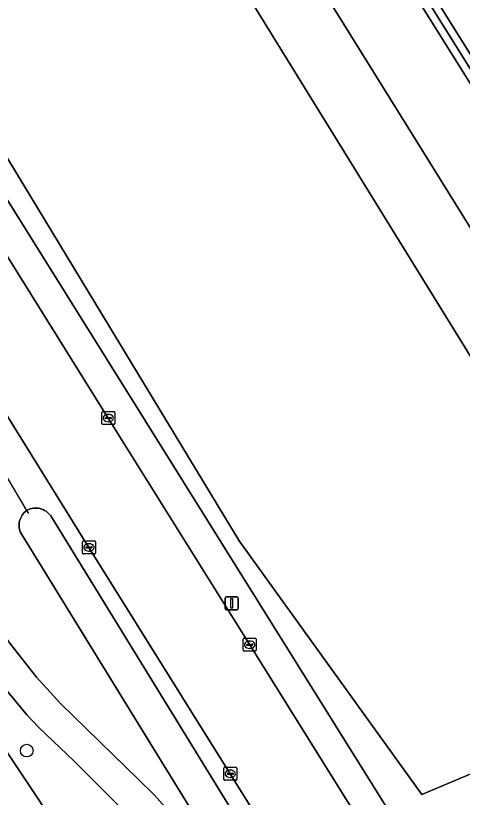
# Model space of a CAD drawing. Extents: x 158835 to 160077, y 386387 to 387778.
# Drawn here: x 159091.8 to 159126.2, y 386814 to 386874.1 of the extents above; entities that cross this region are included whole.
import ezdxf

# ---------------------------------------------------------------- set-up
doc = ezdxf.new("R2010")
doc.units = 0
for name, color, linetype in [('IMGEO_Berm_groen', 7, 'Continuous'), ('IMGEO_Boom', 7, 'Continuous'), ('IMGEO_Duiker', 7, 'Continuous'), ('IMGEO_Erf', 7, 'Continuous'), ('IMGEO_Fietspad_gesloten', 7, 'Continuous'), ('IMGEO_Groenvoorziening', 7, 'Continuous'), ('IMGEO_Kolk', 7, 'Continuous'), ('IMGEO_Lichtmast', 7, 'Continuous'), ('IMGEO_Loofbos', 7, 'Continuous'), ('IMGEO_Rijbaan_lokaal_open', 7, 'Continuous'), ('IMGEO_Rijbaan_regionaal_gesloten', 7, 'Continuous'), ('IMGEO_Voetpad_open', 7, 'Continuous'), ('IMGEO_Waterloop', 7, 'Continuous')]:
    doc.layers.add(name, color=color, linetype=linetype)

msp = doc.modelspace()

# ---------------------------------------------------------------- linework, layer by layer
at = {"layer": 'IMGEO_Berm_groen'}
for points in [[(159096.401, 386906.705), (159091.296, 386914.922), (159067.709, 386900.255), (159067.552, 386900.158), (159076.413, 386885.966), (159075.363, 386885.31), (159125.228, 386805.37)], [(159148.14, 386823.428), (159096.401, 386906.705)], [(159051.929, 386888.316), (159072.053, 386856.336), (159079.753, 386844.002), (159082.8, 386839.159), (159089.683, 386828.15), (159091.461, 386825.74), (159093.442, 386823.227), (159095.249, 386821.212), (159101.304, 386815.324), (159102.451, 386814.209), (159102.504, 386814.154), (159105.291, 386810.988), (159107.784, 386807.586), (159123.016, 386783.333), (159143.952, 386750)], [(159101.834, 386811.269), (159099.079, 386814.018), (159096.324, 386816.766), (159093.62, 386819.341), (159092.687, 386820.335), (159090.889, 386822.524), (159089.294, 386824.866), (159087.914, 386827.34), (159081.168, 386838.156), (159070.38, 386855.242), (159050.784, 386886.396)], [(159048.457, 386883.647), (159061.455, 386863.013), (159063.391, 386859.93), (159064.463, 386858.196), (159071.557, 386846.971), (159095.09, 386811.591)], [(159128.6, 386783.846), (159121.784, 386794.465), (159121.337, 386794.968), (159120.937, 386795.51), (159119.183, 386798.375), (159108.33, 386815.791), (159097.471, 386833.198), (159086.653, 386850.613), (159075.251, 386868.876), (159065.997, 386883.711)], [(159092.196, 386834.408), (159092.168, 386834.488), (159092.136, 386834.61), (159092.115, 386834.735), (159092.105, 386834.86), (159092.107, 386834.986), (159092.119, 386835.112), (159092.143, 386835.236), (159092.178, 386835.357), (159092.224, 386835.475), (159092.279, 386835.588), (159092.345, 386835.695), (159092.42, 386835.797), (159092.504, 386835.891), (159092.596, 386835.977), (159092.695, 386836.055), (159092.727, 386836.072), (159092.842, 386836.125), (159092.961, 386836.167), (159093.083, 386836.199), (159093.208, 386836.219), (159093.334, 386836.229), (159093.461, 386836.227), (159093.586, 386836.213), (159093.71, 386836.189), (159093.832, 386836.153), (159093.949, 386836.107), (159094.062, 386836.051), (159094.17, 386835.984), (159094.271, 386835.909), (159094.365, 386835.824), (159094.451, 386835.732), (159094.529, 386835.632), (159111.158, 386808.568)], [(159145.585, 386749.058), (159142.998, 386752.528), (159130.596, 386772.739), (159123.625, 386783.72), (159114.93, 386797.418), (159092.196, 386834.408)]]:
    msp.add_lwpolyline(points, dxfattribs=at)
msp.add_lwpolyline([(159142.528, 386822.4), (159123.048, 386814.194), (159109.025, 386833.71), (159070.867, 386896.72), (159089.158, 386908.868)], close=True, dxfattribs=at)
at = {"layer": 'IMGEO_Boom'}
msp.add_circle((159092.693, 386817.576), 0.489, dxfattribs=at)
at = {"layer": 'IMGEO_Duiker'}
msp.add_lwpolyline([(159092.842, 386835.807), (159092.695, 386836.055), (159091.028, 386838.871)], dxfattribs=at)
at = {"layer": 'IMGEO_Erf'}
msp.add_lwpolyline([(159103.157, 386908.962), (159154.526, 386826.749)], dxfattribs=at)
at = {"layer": 'IMGEO_Fietspad_gesloten'}
for points in [[(159143.952, 386750), (159123.016, 386783.333), (159107.784, 386807.586), (159105.291, 386810.988), (159102.504, 386814.154), (159102.451, 386814.209), (159101.304, 386815.324), (159095.249, 386821.212), (159093.442, 386823.227), (159091.461, 386825.74), (159089.683, 386828.15), (159082.8, 386839.159), (159079.753, 386844.002), (159072.053, 386856.336), (159051.929, 386888.316)], [(159050.784, 386886.396), (159070.38, 386855.242), (159081.168, 386838.156), (159087.914, 386827.34), (159089.294, 386824.866), (159090.889, 386822.524), (159092.687, 386820.335), (159093.62, 386819.341), (159096.324, 386816.766), (159099.079, 386814.018), (159101.834, 386811.269), (159102.217, 386810.854), (159103.824, 386808.91), (159105.251, 386806.829), (159117.605, 386787.425), (159119.088, 386785.097), (159120.445, 386782.966), (159121.265, 386781.617), (159125.349, 386775.064), (159128.77, 386769.613)]]:
    msp.add_lwpolyline(points, dxfattribs=at)
at = {"layer": 'IMGEO_Groenvoorziening'}
for points in [[(159154.526, 386826.749), (159103.157, 386908.962)], [(159102.052, 386908.422), (159153.383, 386826.367)], [(159181.964, 386827.844), (159178.636, 386833.186), (159163.583, 386823.785), (159163.328, 386823.656), (159162.682, 386823.379), (159162.014, 386823.162), (159161.33, 386823.004), (159160.634, 386822.909), (159159.932, 386822.876), (159159.23, 386822.906), (159158.534, 386822.998), (159157.849, 386823.152), (159157.18, 386823.367), (159156.533, 386823.641), (159155.913, 386823.971), (159155.325, 386824.356), (159154.774, 386824.791), (159154.264, 386825.274), (159153.799, 386825.801), (159153.383, 386826.367), (159102.052, 386908.422)], [(159154.046, 386826.389), (159102.615, 386908.705)], [(159102.615, 386908.705), (159154.046, 386826.389)], [(159096.401, 386906.705), (159148.14, 386823.428)]]:
    msp.add_lwpolyline(points, dxfattribs=at)
at = {"layer": 'IMGEO_Kolk'}
for p, q in [((159098.452, 386842.724), (159098.452, 386843.576)), ((159098.527, 386843.65), (159099.379, 386843.65)), ((159098.94, 386843.43), (159098.965, 386843.43)), ((159099.453, 386843.576), (159099.453, 386842.724)), ((159099.379, 386842.65), (159098.527, 386842.65)), ((159098.711, 386843.144), (159098.711, 386843.156)), ((159099.149, 386843.107), (159098.751, 386843.107)), ((159098.754, 386843.193), (159099.152, 386843.193)), ((159098.963, 386842.87), (159098.938, 386842.87)), ((159099.195, 386843.156), (159099.195, 386843.144)), ((159097.044, 386833.698), (159097.896, 386833.698)), ((159096.969, 386832.772), (159096.969, 386833.624)), ((159097.228, 386833.192), (159097.228, 386833.204)), ((159097.666, 386833.155), (159097.268, 386833.155)), ((159097.271, 386833.241), (159097.669, 386833.241)), ((159097.457, 386833.478), (159097.482, 386833.478)), ((159097.712, 386833.204), (159097.712, 386833.192)), ((159097.97, 386833.624), (159097.97, 386832.772)), ((159097.896, 386832.698), (159097.044, 386832.698)), ((159097.48, 386832.918), (159097.455, 386832.918)), ((159109.323, 386825.289), (159109.323, 386826.141)), ((159109.398, 386826.215), (159110.25, 386826.215)), ((159109.811, 386825.995), (159109.836, 386825.995)), ((159110.324, 386826.141), (159110.324, 386825.289)), ((159110.25, 386825.215), (159109.398, 386825.215)), ((159109.582, 386825.709), (159109.582, 386825.721)), ((159110.02, 386825.672), (159109.622, 386825.672)), ((159109.625, 386825.758), (159110.023, 386825.758)), ((159109.834, 386825.435), (159109.809, 386825.435)), ((159110.066, 386825.721), (159110.066, 386825.709)), ((159107.829, 386815.365), (159107.829, 386816.217)), ((159107.904, 386816.291), (159108.756, 386816.291)), ((159108.83, 386816.217), (159108.83, 386815.365)), ((159108.088, 386815.785), (159108.088, 386815.797)), ((159108.526, 386815.748), (159108.128, 386815.748)), ((159108.131, 386815.834), (159108.529, 386815.834)), ((159108.317, 386816.071), (159108.342, 386816.071)), ((159108.572, 386815.797), (159108.572, 386815.785)), ((159108.756, 386815.291), (159107.904, 386815.291)), ((159108.34, 386815.511), (159108.315, 386815.511))]:
    msp.add_line(p, q, dxfattribs=at)
for points in [[(159098.452, 386842.724), (159098.452, 386843.576)], [(159098.527, 386843.65), (159099.379, 386843.65)], [(159099.453, 386843.576), (159099.453, 386842.724)], [(159099.379, 386842.65), (159098.527, 386842.65)], [(159097.044, 386833.698), (159097.896, 386833.698)], [(159096.969, 386832.772), (159096.969, 386833.624)], [(159097.97, 386833.624), (159097.97, 386832.772)], [(159097.896, 386832.698), (159097.044, 386832.698)], [(159109.323, 386825.289), (159109.323, 386826.141)], [(159109.398, 386826.215), (159110.25, 386826.215)], [(159110.324, 386826.141), (159110.324, 386825.289)], [(159110.25, 386825.215), (159109.398, 386825.215)], [(159107.829, 386815.365), (159107.829, 386816.217)], [(159107.904, 386816.291), (159108.756, 386816.291)], [(159108.83, 386816.217), (159108.83, 386815.365)], [(159108.756, 386815.291), (159107.904, 386815.291)]]:
    msp.add_lwpolyline(points, dxfattribs=at)
for centre, radius, start, end in [((159098.529, 386843.574), 0.0765, 91.55205, 178.44795), ((159098.529, 386843.574), 0.0765, 91.55205, 178.44795), ((159099.377, 386843.574), 0.0765, 1.55205, 88.44795), ((159099.377, 386843.574), 0.0765, 1.55205, 88.44795), ((159098.529, 386842.726), 0.0765, 181.55205, 268.44795), ((159098.529, 386842.726), 0.0765, 181.55205, 268.44795), ((159098.751, 386843.153), 0.0403, 85.87752, 175.75265), ((159098.748, 386843.143), 0.0366, 178.93798, 274.71019), ((159099.152, 386843.15), 0.043, 264.86636, 352.45326), ((159099.156, 386843.155), 0.0386, 1.73085, 96.63898), ((159099.377, 386842.726), 0.0765, 271.55205, 358.44795), ((159099.377, 386842.726), 0.0765, 271.55205, 358.44795), ((159097.046, 386833.622), 0.0765, 91.55205, 178.44795), ((159097.046, 386833.622), 0.0765, 91.55205, 178.44795), ((159097.894, 386833.622), 0.0765, 1.55205, 88.44795), ((159097.894, 386833.622), 0.0765, 1.55205, 88.44795), ((159097.268, 386833.201), 0.0403, 85.87752, 175.75265), ((159097.265, 386833.191), 0.0366, 178.93798, 274.71019), ((159097.669, 386833.198), 0.043, 264.86636, 352.45326), ((159097.673, 386833.203), 0.0386, 1.73085, 96.63898), ((159097.046, 386832.774), 0.0765, 181.55205, 268.44795), ((159097.046, 386832.774), 0.0765, 181.55205, 268.44795), ((159097.894, 386832.774), 0.0765, 271.55205, 358.44795), ((159097.894, 386832.774), 0.0765, 271.55205, 358.44795), ((159109.4, 386826.139), 0.0765, 91.55205, 178.44795), ((159109.4, 386826.139), 0.0765, 91.55205, 178.44795), ((159110.248, 386826.139), 0.0765, 1.55205, 88.44795), ((159110.248, 386826.139), 0.0765, 1.55205, 88.44795), ((159109.4, 386825.291), 0.0765, 181.55205, 268.44795), ((159109.4, 386825.291), 0.0765, 181.55205, 268.44795), ((159109.622, 386825.718), 0.0403, 85.87752, 175.75265), ((159109.619, 386825.708), 0.0366, 178.93798, 274.71019), ((159110.023, 386825.715), 0.043, 264.86636, 352.45326), ((159110.027, 386825.72), 0.0386, 1.73085, 96.63898), ((159110.248, 386825.291), 0.0765, 271.55205, 358.44795), ((159110.248, 386825.291), 0.0765, 271.55205, 358.44795), ((159107.906, 386816.215), 0.0765, 91.55205, 178.44795), ((159107.906, 386816.215), 0.0765, 91.55205, 178.44795), ((159108.754, 386816.215), 0.0765, 1.55205, 88.44795), ((159108.754, 386816.215), 0.0765, 1.55205, 88.44795), ((159108.128, 386815.794), 0.0403, 85.87752, 175.75265), ((159108.125, 386815.784), 0.0366, 178.93798, 274.71019), ((159108.529, 386815.791), 0.043, 264.86636, 352.45326), ((159108.533, 386815.796), 0.0386, 1.73085, 96.63898), ((159107.906, 386815.367), 0.0765, 181.55205, 268.44795), ((159107.906, 386815.367), 0.0765, 181.55205, 268.44795), ((159108.754, 386815.367), 0.0765, 271.55205, 358.44795), ((159108.754, 386815.367), 0.0765, 271.55205, 358.44795)]:
    msp.add_arc(centre, radius, start, end, dxfattribs=at)
for centre, major_axis, ratio, start_param, end_param in [((159098.939, 386843.15), (-0.387, 0.002), 0.722429, 4.712389, 7.853982), ((159098.964, 386843.15), (-0.39, 0.002), 0.717154, 1.570796, 4.712389), ((159097.456, 386833.198), (-0.387, 0.002), 0.722429, 4.712389, 7.853982), ((159097.481, 386833.198), (-0.39, 0.002), 0.717154, 1.570796, 4.712389), ((159109.81, 386825.715), (-0.387, 0.002), 0.722429, 4.712389, 7.853982), ((159109.835, 386825.715), (-0.39, 0.002), 0.717154, 1.570796, 4.712389), ((159108.316, 386815.791), (-0.387, 0.002), 0.722429, 4.712389, 7.853982), ((159108.341, 386815.791), (-0.39, 0.002), 0.717154, 1.570796, 4.712389)]:
    msp.add_ellipse(centre, major_axis=major_axis, ratio=ratio, start_param=start_param, end_param=end_param, dxfattribs=at)
at = {"layer": 'IMGEO_Lichtmast'}
for p, q in [((159107.944, 386828.507), (159107.944, 386829.307)), ((159107.944, 386829.307), (159107.944, 386828.507)), ((159108.044, 386829.407), (159108.834, 386829.407)), ((159108.834, 386829.407), (159108.044, 386829.407)), ((159108.934, 386829.307), (159108.934, 386828.507)), ((159108.934, 386828.507), (159108.934, 386829.307)), ((159108.834, 386828.407), (159108.044, 386828.407)), ((159108.044, 386828.407), (159108.834, 386828.407))]:
    msp.add_line(p, q, dxfattribs=at)
msp.add_lwpolyline([(159108.364, 386829.282), (159108.514, 386829.282), (159108.514, 386828.532), (159108.364, 386828.532), (159108.364, 386829.282)], dxfattribs=at)
for centre, start, end in [((159108.044, 386829.307), 90, 180), ((159108.044, 386829.307), 90, 180), ((159108.834, 386829.307), 0, 90), ((159108.834, 386829.307), 360, 90), ((159108.044, 386828.507), 180, 270), ((159108.044, 386828.507), 180, 270), ((159108.834, 386828.507), 270, 0), ((159108.834, 386828.507), 270, 0)]:
    msp.add_arc(centre, 0.1, start, end, dxfattribs=at)
at = {"layer": 'IMGEO_Loofbos'}
msp.add_lwpolyline([(159123.048, 386814.194), (159142.528, 386822.4), (159089.158, 386908.868), (159070.867, 386896.72), (159109.025, 386833.71)], close=True, dxfattribs=at)
at = {"layer": 'IMGEO_Rijbaan_lokaal_open'}
for points in [[(159065.997, 386883.711), (159075.251, 386868.876), (159086.653, 386850.613), (159097.471, 386833.198), (159108.33, 386815.791), (159119.183, 386798.375), (159120.937, 386795.51), (159121.337, 386794.968), (159121.784, 386794.465), (159122.274, 386794.003), (159122.804, 386793.587), (159123.173, 386793.339), (159124.451, 386792.618), (159125.788, 386792.014), (159127.174, 386791.531), (159128.597, 386791.175), (159129.11, 386791.079), (159129.323, 386791.054), (159129.442, 386791.04)], [(159123.327, 386804.096), (159120.096, 386809.226), (159109.823, 386825.714), (159098.952, 386843.149), (159088.091, 386860.551), (159077.264, 386877.959)]]:
    msp.add_lwpolyline(points, dxfattribs=at)
at = {"layer": 'IMGEO_Rijbaan_regionaal_gesloten'}
msp.add_lwpolyline([(159047.794, 386877.825), (159063.769, 386852.239), (159114.787, 386773.529), (159143.031, 386728.393), (159146.173, 386730.325), (159146.161, 386730.344), (159145.513, 386731.372), (159137.834, 386743.694), (159134, 386749.851), (159098.75, 386806.078), (159095.71, 386810.659), (159095.09, 386811.591), (159071.557, 386846.971), (159064.463, 386858.196), (159063.391, 386859.93), (159061.455, 386863.013), (159048.457, 386883.647)], dxfattribs=at)
at = {"layer": 'IMGEO_Voetpad_open'}
for points in [[(159125.228, 386805.37), (159075.363, 386885.31), (159076.413, 386885.966), (159067.552, 386900.158), (159066.88, 386899.741), (159066.666, 386899.609), (159066.583, 386899.738), (159064.514, 386898.388), (159065.265, 386897.218)], [(159073.44, 386884.112), (159077.264, 386877.959), (159088.091, 386860.551), (159098.952, 386843.149), (159109.823, 386825.714), (159120.096, 386809.226), (159123.327, 386804.096)]]:
    msp.add_lwpolyline(points, dxfattribs=at)
at = {"layer": 'IMGEO_Waterloop'}
msp.add_lwpolyline([(159111.158, 386808.568), (159094.529, 386835.632), (159094.451, 386835.732), (159094.365, 386835.824), (159094.271, 386835.909), (159094.17, 386835.984), (159094.062, 386836.051), (159093.949, 386836.107), (159093.832, 386836.153), (159093.71, 386836.189), (159093.586, 386836.213), (159093.461, 386836.227), (159093.334, 386836.229), (159093.208, 386836.219), (159093.083, 386836.199), (159092.961, 386836.167), (159092.842, 386836.125), (159092.727, 386836.072), (159092.695, 386836.055), (159092.596, 386835.977), (159092.504, 386835.891), (159092.42, 386835.797), (159092.345, 386835.695), (159092.279, 386835.588), (159092.224, 386835.475), (159092.178, 386835.357), (159092.143, 386835.236), (159092.119, 386835.112), (159092.107, 386834.986), (159092.105, 386834.86), (159092.115, 386834.735), (159092.136, 386834.61), (159092.168, 386834.488), (159092.196, 386834.408), (159114.93, 386797.418)], dxfattribs=at)

doc.saveas('drawing.dxf')
